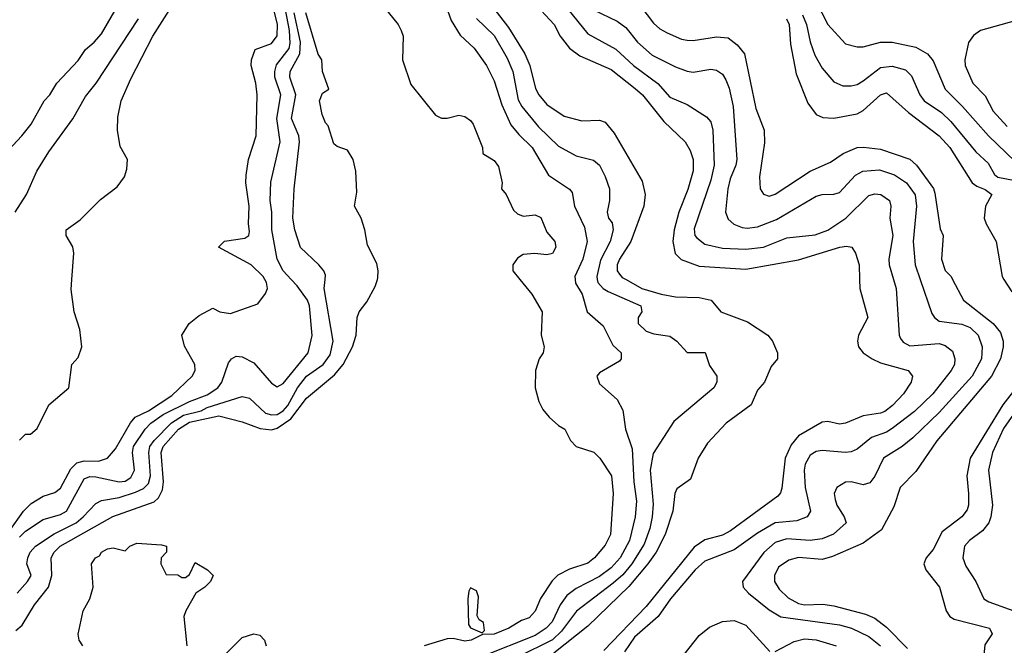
# Model space of a CAD drawing. Header units: inches. Extents: x 1793402 to 1900366, y 320852 to 470679.
# Tile 359 of 604: x 1843730 to 1847093, y 428752 to 430887. Entities that reach past the tile are written whole.
import ezdxf

# ---------------------------------------------------------------- set-up
doc = ezdxf.new("R2010")
doc.units = ezdxf.units.IN
doc.header["$MEASUREMENT"] = 0
doc.layers.add('B8442', color=7, linetype='Continuous')
doc.layers.add('B8443', color=7, linetype='Continuous')

msp = doc.modelspace()

# ---------------------------------------------------------------- linework, layer by layer
at = {"layer": 'B8442', "color": 4}
for points, elevation in [([(1843696.5, 429143.5), (1843743.5, 429210), (1843770, 429235.8), (1843810, 429261.3), (1843850, 429273.4), (1843870, 429288), (1843905.5, 429354.5), (1843925, 429375), (1843950, 429381.5), (1843999.8, 429380.2), (1844030, 429390.5), (1844058, 429422), (1844108.9, 429511.1), (1844124.2, 429530), (1844170, 429551.6), (1844250, 429604.4), (1844319, 429670), (1844329, 429690), (1844328.7, 429710), (1844293.2, 429773.2), (1844284, 429810), (1844309.5, 429850.5), (1844342.7, 429877.3), (1844390, 429902), (1844414, 429890), (1844450, 429884), (1844543.1, 429916.9), (1844570, 429952), (1844576, 429970), (1844572.7, 429990), (1844566.9, 430000)], 316), ([(1843717.3, 428802.7), (1843739.3, 428820.7), (1843781.1, 428890), (1843828.3, 428950), (1843840.3, 428990), (1843838.3, 429050), (1843848.2, 429070), (1843868, 429090), (1844048.9, 429191.1), (1844190, 429242), (1844204.5, 429255.5), (1844217.7, 429282.3), (1844221.8, 429310), (1844213.3, 429410), (1844220.4, 429430), (1844272.3, 429490), (1844310, 429513.1), (1844410, 429535.2), (1844490, 429514), (1844551.5, 429491.5), (1844590, 429487.4), (1844610, 429492.6), (1844655.7, 429524.3), (1844710, 429595.8), (1844805.6, 429674.4), (1844834.7, 429710), (1844867, 429770), (1844879.3, 429810), (1844882.7, 429870), (1844889.2, 429890), (1844915.5, 429924.5), (1844944.1, 429975.9), (1844951.8, 430000)], 304), ([(1843721.2, 428930), (1843757.2, 428970), (1843769.2, 428990), (1843755.1, 429030), (1843757.6, 429050), (1843766, 429070), (1843784.5, 429090), (1843848, 429132), (1843922.9, 429170), (1843947.6, 429190), (1843990, 429236.3), (1844010, 429245.5), (1844070, 429256), (1844125.4, 429274.6), (1844152.6, 429287.4), (1844170, 429303.8), (1844176.8, 429330), (1844170.8, 429410), (1844175.3, 429430), (1844189.1, 429450.9), (1844248.5, 429511.5), (1844290, 429537.7), (1844350, 429552.2), (1844370, 429562.9), (1844490, 429600.5), (1844515.6, 429595.6), (1844570, 429544.2), (1844590, 429538.3), (1844610, 429539.6), (1844630, 429551.8), (1844645.7, 429570), (1844678.5, 429630), (1844709.7, 429670), (1844767, 429710), (1844790, 429742.8), (1844800.5, 429790), (1844769.7, 429970), (1844773.1, 430000)], 308), ([(1843730, 429452), (1843750, 429472), (1843767.3, 429472.7), (1843790, 429492), (1843830, 429572), (1843898, 429630), (1843908, 429710), (1843930, 429734), (1843942, 429770), (1843936, 429830), (1843916, 429890), (1843906.3, 429966.3), (1843908.7, 430000)], 324), ([(1843730, 429120.5), (1843750, 429141.3), (1843810, 429181.6), (1843870, 429198.7), (1843889.8, 429210.2), (1843950, 429320.5), (1843970, 429328.5), (1843990, 429327.2), (1844070, 429310.3), (1844090, 429312.2), (1844110, 429324.4), (1844122.4, 429350), (1844115.8, 429410), (1844118.9, 429430), (1844158.7, 429490), (1844177.6, 429510), (1844220.4, 429539.6), (1844310, 429584), (1844370, 429606.5), (1844407, 429630), (1844420.5, 429650), (1844443.8, 429716.2), (1844454, 429730), (1844470, 429739.1), (1844490, 429736.3), (1844530, 429715.5), (1844590, 429646.8), (1844610, 429634), (1844630, 429644.9), (1844715.6, 429750), (1844729.5, 429809.5), (1844719.6, 429910), (1844713.6, 429930), (1844678.2, 429978.2), (1844657.8, 430000)], 312), ([(1845438.3, 430000), (1845478.8, 429950), (1845514, 429890), (1845511.3, 429810), (1845521, 429770), (1845518, 429750), (1845504.7, 429730), (1845491.3, 429690), (1845491, 429630), (1845503.5, 429583.5), (1845516.9, 429556.9), (1845538, 429530), (1845570, 429502), (1845592, 429490), (1845611.1, 429451.1), (1845630.8, 429430.8), (1845690.5, 429410.5), (1845711, 429390), (1845750.7, 429330), (1845757.3, 429270), (1845747.7, 429130), (1845730, 429093.2), (1845693.4, 429050), (1845670, 429032.3), (1845608, 429012), (1845568.2, 428991.8), (1845548.3, 428971.7), (1845508.7, 428911.3), (1845490, 428869), (1845470, 428845.2), (1845443.5, 428836.5), (1845401, 428810), (1845350, 428789.5), (1845311, 428789), (1845272, 428770), (1845250, 428766.6), (1845210, 428775.3), (1845190, 428774), (1845112, 428750)], 304), ([(1845627.2, 430000), (1845628.2, 429988.2), (1845650.6, 429950), (1845667.7, 429890), (1845722.5, 429842.5), (1845755.9, 429775.9), (1845784.7, 429750), (1845784.7, 429730), (1845778, 429722), (1845710, 429682), (1845701, 429670), (1845710, 429644.7), (1845771.1, 429591.1), (1845790, 429554), (1845799.1, 429490), (1845822, 429422), (1845827.7, 429310), (1845836.5, 429243.5), (1845831.8, 429190), (1845812.9, 429110), (1845780.3, 429050), (1845750, 429016.3), (1845710, 428986.9), (1845630, 428946.3), (1845598.2, 428921.8), (1845576, 428890), (1845548.2, 428831.8), (1845528.5, 428810), (1845490, 428785.3), (1845307.3, 428712.7)], 308), ([(1845702.8, 430000), (1845704.6, 429990), (1845722.4, 429970), (1845739.3, 429959.3), (1845850.8, 429910), (1845854.8, 429890), (1845842.8, 429870), (1845842.8, 429850), (1845870, 429824), (1845895.2, 429815.2), (1845950, 429807.3), (1845974.8, 429790), (1846010, 429751), (1846070.7, 429750.7), (1846086.4, 429706.4), (1846111, 429670), (1846111, 429650), (1846101, 429630), (1845964.1, 429515.9), (1845893.2, 429406.8), (1845883.7, 429350), (1845893.3, 429233.3), (1845890.2, 429189.8), (1845881.7, 429150), (1845862.4, 429097.6), (1845820.9, 429030), (1845790, 428992.8), (1845756.4, 428963.6), (1845631.5, 428868.5), (1845580.2, 428799.8), (1845550, 428771.1), (1845430, 428711)], 312), ([(1845801, 430000), (1845854.8, 429970), (1845921, 429950), (1845970, 429940.9), (1846050, 429938.9), (1846091.3, 429930), (1846124.7, 429890), (1846215.9, 429855.9), (1846284.7, 429810), (1846301, 429790), (1846318, 429750), (1846318, 429730), (1846296.3, 429703.7), (1846274, 429650), (1846250, 429622), (1846228, 429572), (1846142.8, 429510), (1846078.8, 429441.2), (1846047.3, 429390), (1846021, 429319), (1845974, 429286), (1845967.7, 429270), (1845960.4, 429210), (1845934.3, 429130), (1845904, 429070), (1845875.6, 429030), (1845810, 428952.8), (1845670, 428817.6), (1845554.5, 428725.5)], 316), ([(1846598.2, 430000), (1846598.8, 429970), (1846626, 429870), (1846594.8, 429810), (1846590.7, 429790), (1846594.8, 429770), (1846611, 429750), (1846641, 429730), (1846670, 429715.5), (1846764.7, 429690), (1846778.8, 429670), (1846774, 429650), (1846748.2, 429610), (1846710.4, 429570), (1846684, 429550), (1846670, 429543.5), (1846610, 429535.1), (1846550, 429509.4), (1846530, 429506.6), (1846490, 429516), (1846470, 429513.2), (1846390, 429467), (1846364.5, 429435.5), (1846344.4, 429390), (1846332.4, 429287.6), (1846328, 429272), (1846318.8, 429261.2), (1846158, 429142), (1846130, 429128.2), (1846070, 429111.5), (1846033.6, 429086.4), (1845870, 428884.2), (1845725.5, 428734.5)], 324), ([(1846714.1, 430000), (1846723, 429970), (1846734, 429810), (1846738.5, 429798.5), (1846746.6, 429786.6), (1846770, 429773.4), (1846870, 429781.6), (1846890, 429775.5), (1846915.2, 429755.2), (1846924, 429730), (1846922, 429710), (1846910.5, 429690), (1846848.4, 429610), (1846785.5, 429550), (1846710, 429491.8), (1846690, 429479.5), (1846639, 429461), (1846590, 429420.9), (1846570, 429412), (1846550, 429409.5), (1846470, 429416.3), (1846450, 429413.3), (1846430, 429400.9), (1846412.4, 429370), (1846408.8, 429350), (1846412.4, 429290), (1846430.5, 429210), (1846418.8, 429190), (1846383.7, 429176.3), (1846310, 429169.7), (1846250, 429135.1), (1846170, 429077.6), (1846070, 429039.6), (1846036.4, 429010), (1845952.7, 428910), (1845910.2, 428849.8), (1845830, 428779.6), (1845795.8, 428730)], 328), ([(1846805.1, 430000), (1846844.7, 429884.7), (1846854, 429870), (1846870, 429858), (1846947.3, 429847.3), (1846975.9, 429835.9), (1847003, 429810), (1847017.1, 429770), (1847014.4, 429730), (1846982.4, 429670), (1846870, 429546), (1846779.9, 429460.1), (1846744, 429430), (1846680.5, 429390), (1846650, 429328.7), (1846633.2, 429306.8), (1846610, 429299), (1846570, 429309.2), (1846550, 429309), (1846521, 429290), (1846511, 429270), (1846514.8, 429250), (1846520.7, 429230), (1846546, 429190), (1846552, 429170), (1846508.7, 429131.3), (1846470, 429114.7), (1846430, 429109.7), (1846350, 429114.7), (1846310, 429102.4), (1846271.4, 429068.6), (1846198, 428970), (1846201, 428950), (1846218.8, 428930), (1846290, 428872.7), (1846328.9, 428848.9), (1846530, 428821.7), (1846570.8, 428810), (1846630, 428782.4), (1846670, 428750.4)], 332), ([(1846916.1, 430000), (1846953.4, 429930), (1847054.9, 429850), (1847079.3, 429819.3), (1847088.4, 429790), (1847088.7, 429770), (1847079.5, 429730), (1847048.9, 429670), (1846861.6, 429450), (1846790, 429345.2), (1846737.3, 429290), (1846715.6, 429224.4), (1846673.7, 429146.3), (1846610, 429100.5), (1846505.5, 429054.5), (1846470, 429045.1), (1846390, 429051.3), (1846357, 429043), (1846321.7, 429018.3), (1846308.2, 428990), (1846308.2, 428970), (1846323.4, 428943.4), (1846354.4, 428914.4), (1846390, 428894.4), (1846410, 428890.4), (1846472.3, 428892.3), (1846510, 428886.7), (1846618, 428858), (1846650, 428844.9), (1846690, 428814.4), (1846761.4, 428741.4)], 336), ([(1847091.3, 430000), (1847118.2, 429958.2)], 344), ([(1847230, 429692), (1847090, 429491.8), (1847051.8, 429410), (1847038.4, 429350), (1847052, 429230), (1847046.7, 429190), (1847039.5, 429170), (1847017.6, 429142.4), (1846974, 429110), (1846956.3, 429090), (1846950.5, 429050.5), (1846961.7, 429021.7), (1846994.8, 428970), (1847022.8, 428910), (1847039.9, 428899.9), (1847178.8, 428850)], 348), ([(1847140.4, 429639.6), (1847087.1, 429572.9), (1846976, 429390), (1846964.9, 429330), (1846970.3, 429269.7), (1846970.4, 429230), (1846966, 429214), (1846947.3, 429190), (1846880.7, 429139.3), (1846850, 429079), (1846826, 429050), (1846818, 429030), (1846824.7, 429010), (1846870.7, 428950), (1846894, 428870), (1846906, 428850), (1846921.6, 428841.6), (1847042, 428810), (1847051, 428791), (1847026.4, 428753.6), (1847015.8, 428650)], 344), ([(1843946, 428750), (1843933.2, 428770), (1843929.5, 428790), (1843947, 428870), (1843969.3, 428910), (1843981.2, 428950), (1843975.3, 429030), (1843989.2, 429050), (1844002.7, 429057.3), (1844009.3, 429070), (1844030, 429081), (1844050, 429084.7), (1844090, 429074), (1844106, 429090), (1844130, 429101), (1844214.8, 429094.8), (1844232, 429090), (1844232, 429070), (1844214, 429050), (1844212, 429030), (1844230, 428994), (1844270, 428992), (1844283.6, 428983.6), (1844296.4, 428983.6), (1844310, 428994), (1844330, 429034), (1844372, 429010), (1844391.3, 428990), (1844382, 428970), (1844362, 428950), (1844332, 428930), (1844298, 428870), (1844291.3, 428850), (1844300.7, 428750)], 296), ([(1845999, 428721), (1846050, 428784.9), (1846085.6, 428814.4), (1846130, 428833), (1846170, 428836.3), (1846210, 428821), (1846291.3, 428731.3)], 328), ([(1844430, 428718), (1844490, 428778.8), (1844530, 428790.7), (1844550, 428786), (1844566, 428770), (1844572, 428750)], 296), ([(1846310, 428731), (1846375.3, 428764.7), (1846410, 428774), (1846450.3, 428770.3), (1846518, 428750)], 328)]:
    msp.add_lwpolyline(points, dxfattribs=dict(at, elevation=elevation))
at = {"layer": 'B8442', "color": 4, "elevation": 304}
msp.add_lwpolyline([(1845270, 428948), (1845263.5, 428936.5), (1845260.7, 428910), (1845262.8, 428822.8), (1845270, 428812), (1845310, 428794), (1845318, 428802), (1845314, 428830), (1845299, 428839), (1845292.5, 428852.5), (1845297.5, 428917.5), (1845290, 428938)], close=True, dxfattribs=at)
at = {"layer": 'B8443', "color": 4}
for points, elevation in [([(1844657.8, 430000), (1844629.6, 430030), (1844609.4, 430070), (1844591.5, 430170), (1844591.6, 430230), (1844585.6, 430270), (1844587.9, 430332.1), (1844619.7, 430470), (1844608, 430550), (1844622, 430630), (1844601.7, 430690), (1844601.1, 430710), (1844607.5, 430732.5), (1844650, 430788), (1844653.4, 430806.6), (1844651.4, 430850), (1844617.8, 431030)], 312), ([(1845167.5, 430987.5), (1845204.1, 430884.1), (1845234.4, 430834.4), (1845282.8, 430790), (1845324, 430730), (1845350, 430678), (1845376.7, 430596.7), (1845407.5, 430527.5), (1845434.4, 430494.4), (1845480.5, 430450), (1845536.4, 430356.4), (1845608, 430308), (1845617.1, 430297.1), (1845624.9, 430250), (1845659.2, 430179.2), (1845668.4, 430130), (1845653.7, 430070), (1845626.4, 430010), (1845627.2, 430000)], 308), ([(1843630, 430376), (1843737.2, 430490), (1843769, 430530), (1843814, 430610), (1843833.2, 430630), (1843857.2, 430670), (1843930, 430747.3), (1843955.1, 430784.9), (1843985.2, 430810), (1844010, 430838.8), (1844063.7, 430930)], 332), ([(1843908.7, 430000), (1843915.1, 430090), (1843911.8, 430111.8), (1843889.2, 430150), (1843889, 430170), (1843936.6, 430203.4), (1844006.8, 430273.2), (1844063.2, 430316.8), (1844088.7, 430350), (1844096.4, 430376.4), (1844098, 430410), (1844073.6, 430453.6), (1844064, 430510), (1844065.6, 430554.4), (1844077.2, 430610), (1844110, 430684.7), (1844184.5, 430830), (1844256.6, 430943.4)], 324), ([(1844566.9, 430000), (1844561.2, 430010), (1844520.9, 430050), (1844409, 430110), (1844430, 430130.6), (1844498.9, 430141.1), (1844512.3, 430150), (1844515.6, 430164.4), (1844511.8, 430190), (1844513.6, 430250), (1844502.9, 430330), (1844503.9, 430356.1), (1844512, 430410), (1844538, 430490), (1844540.9, 430630), (1844537, 430670), (1844520.9, 430730), (1844522, 430750), (1844534.8, 430785.2), (1844590, 430806), (1844610, 430832), (1844610.8, 430870), (1844595.6, 430930)], 316), ([(1844973.4, 430930), (1845023, 430870), (1845033, 430850), (1845039.3, 430830), (1845037.3, 430750), (1845065.8, 430665.8), (1845150, 430561), (1845170.9, 430550.9), (1845190, 430550.8), (1845230, 430560.5), (1845250, 430556.3), (1845270, 430542.8), (1845279.1, 430530), (1845311, 430450), (1845312, 430430), (1845350, 430406), (1845365.5, 430385.5), (1845377.3, 430330), (1845376, 430310), (1845391.3, 430290), (1845416.9, 430236.9), (1845430, 430224.7), (1845450, 430216), (1845490, 430221), (1845510, 430211.3), (1845530, 430162), (1845558, 430130), (1845561, 430110), (1845550, 430089), (1845530, 430084), (1845489.3, 430089.3), (1845450, 430086), (1845430, 430073.2), (1845414, 430050), (1845414, 430030), (1845438.3, 430000)], 304), ([(1845330.2, 430950.2), (1845399.5, 430859.5), (1845455.8, 430770), (1845472.2, 430730), (1845491.9, 430651.9), (1845503, 430630), (1845530, 430597.3), (1845590, 430557.3), (1845650, 430541), (1845710, 430544), (1845730, 430537.3), (1845759.9, 430499.9), (1845855.8, 430335.8), (1845866.4, 430290), (1845861.3, 430250), (1845817.6, 430130), (1845778.4, 430070), (1845770.4, 430050), (1845770.6, 430030), (1845778, 430018), (1845787.5, 430007.5), (1845801, 430000)], 316), ([(1845481.3, 430950), (1845555.5, 430870), (1845576.3, 430830), (1845607.7, 430790), (1845643.6, 430763.6), (1845750, 430717.1), (1845832.3, 430652.3), (1845857.1, 430630), (1845930, 430539.1), (1846002.8, 430470), (1846019.9, 430439.9), (1846030.4, 430410), (1846030.4, 430370.4), (1846012.4, 430307.6), (1845981.1, 430230), (1845965.7, 430170), (1845960.4, 430130), (1845968.8, 430088.8), (1845988.9, 430068.9), (1846050, 430046), (1846210, 430034.9), (1846390, 430067.4), (1846530.5, 430110.5), (1846553.4, 430113.4), (1846572, 430110), (1846584.7, 430090), (1846597.3, 430050), (1846598.2, 430000)], 324), ([(1845851.7, 430931.7), (1845895.1, 430875.1), (1845915.8, 430855.8), (1845941.7, 430841.7), (1845990, 430820.5), (1846010, 430816.3), (1846030, 430815.5), (1846110, 430828), (1846150, 430824.9), (1846180.7, 430800.7), (1846205.5, 430770), (1846243.9, 430583.9), (1846272.7, 430510), (1846273.7, 430466.3), (1846256.3, 430350), (1846258.8, 430310), (1846270, 430291.3), (1846290, 430284), (1846310, 430290.8), (1846429.3, 430370), (1846499.4, 430400.6), (1846542.7, 430430), (1846590, 430450.3), (1846611.9, 430451.9), (1846670, 430444.4), (1846770, 430410.4), (1846792.2, 430390), (1846850.2, 430310.2), (1846855.3, 430295.3), (1846873.2, 430173.2), (1846884, 430150), (1846878, 430070), (1846890, 430031.3), (1846910.8, 430010), (1846916.1, 430000)], 336), ([(1846448.4, 430950), (1846490, 430870.8), (1846550, 430804), (1846590, 430794), (1846610, 430794), (1846670, 430810.4), (1846709.6, 430810.4), (1846790, 430792.7), (1846830, 430770.6), (1846850, 430746), (1846890.5, 430650), (1846950.2, 430590.2), (1847038, 430490), (1847130, 430403)], 352), ([(1844773.1, 430000), (1844774.8, 430014.8), (1844769.2, 430030), (1844752.3, 430050), (1844689.7, 430109.7), (1844669.7, 430169.7), (1844662.6, 430210), (1844667.6, 430310), (1844686, 430470), (1844683, 430490), (1844658.7, 430550), (1844673.3, 430630), (1844652.4, 430690), (1844653.7, 430710), (1844686.8, 430770), (1844689, 430810), (1844667.7, 430910)], 308), ([(1844951.8, 430000), (1844953.8, 430006.2), (1844954.5, 430030), (1844950, 430055.3), (1844917.6, 430117.6), (1844909.2, 430170), (1844896, 430210), (1844874, 430250), (1844882, 430298), (1844878.4, 430370), (1844869.6, 430410), (1844850, 430440.9), (1844814.5, 430454.5), (1844803.6, 430463.6), (1844784, 430524), (1844774.6, 430534.6), (1844762.7, 430562.7), (1844754, 430610), (1844764, 430636), (1844786, 430650), (1844764, 430710), (1844762, 430750), (1844749.4, 430769.4), (1844707.1, 430910)], 304), ([(1845602.2, 430922.2), (1845670, 430838), (1845766.4, 430786.4), (1845826, 430730), (1845909, 430669), (1845950, 430622), (1846010, 430597.3), (1846075.2, 430555.2), (1846090, 430538), (1846097.1, 430510), (1846101.7, 430390), (1846090, 430339), (1846033.4, 430173.4), (1846036.3, 430150), (1846042.3, 430142.3), (1846070, 430120.5), (1846130, 430106.7), (1846210, 430103.7), (1846270, 430110.4), (1846350, 430142.4), (1846447.2, 430152.8), (1846490, 430168.2), (1846551, 430209), (1846630, 430287.3), (1846650, 430293), (1846671.3, 430290), (1846700.7, 430270), (1846705.5, 430250), (1846701.3, 430210), (1846712, 430150), (1846698.4, 430070), (1846699.3, 430050), (1846714.1, 430000)], 328), ([(1845690, 430920.5), (1845770, 430882), (1845799.9, 430859.9), (1845840.5, 430810), (1845890, 430766), (1845970, 430725.5), (1846010, 430710.6), (1846030, 430707.7), (1846090, 430717.3), (1846110, 430714.8), (1846130, 430701), (1846142, 430682), (1846153.5, 430653.5), (1846166.7, 430590), (1846179.1, 430410), (1846176.3, 430390), (1846156.7, 430343.3), (1846148.5, 430310), (1846140.5, 430230), (1846150, 430206), (1846168.5, 430188.5), (1846197.1, 430177.1), (1846214.9, 430174.9), (1846250, 430179.5), (1846314.6, 430205.4), (1846450, 430284), (1846470, 430290.6), (1846510, 430290.8), (1846530, 430297.3), (1846584.2, 430355.8), (1846609.7, 430370.3), (1846665.8, 430374.2), (1846717.1, 430357.1), (1846758, 430330), (1846788.5, 430288.5), (1846792.7, 430250), (1846781.3, 430130), (1846788, 430050), (1846805.1, 430000)], 332), ([(1846403, 430903), (1846417.4, 430870), (1846430, 430811.3), (1846445.5, 430765.5), (1846470, 430721), (1846510, 430674.8), (1846541.1, 430661.1), (1846570, 430660.5), (1846590, 430665.5), (1846610, 430678), (1846670, 430723.1), (1846710, 430728.4), (1846755.3, 430715.3), (1846775.3, 430695.3), (1846804.4, 430630), (1846819.3, 430610), (1846878, 430570), (1846910, 430539.3), (1846995.6, 430435.6), (1847036.9, 430396.9), (1847058.9, 430358.9), (1847070, 430349), (1847130, 430337.6)], 348), ([(1843715.3, 430230), (1843754, 430290), (1843789.3, 430370), (1843830, 430436), (1843911.7, 430548.3), (1843955.3, 430624.7), (1843992, 430670), (1844135.6, 430890)], 328), ([(1845290.3, 430890.3), (1845350, 430833), (1845395.3, 430755.3), (1845414.6, 430710), (1845432.9, 430612.9), (1845444.9, 430590), (1845501.6, 430521.6), (1845570, 430455.5), (1845630, 430422), (1845690, 430407.3), (1845710.4, 430390.4), (1845730, 430351.3), (1845744.9, 430310), (1845744, 430270), (1845736, 430230), (1845741, 430210), (1845753.2, 430193.2), (1845757.1, 430170), (1845747.2, 430130), (1845713.5, 430066.5), (1845701.1, 430010), (1845702.8, 430000)], 312), ([(1846348.5, 430890), (1846358, 430870), (1846362.9, 430802.9), (1846381.7, 430701.7), (1846421.3, 430601.3), (1846450, 430562.8), (1846473.2, 430553.2), (1846510, 430550.6), (1846590, 430564.9), (1846610, 430577.3), (1846670, 430630.7), (1846690, 430637.3), (1846764.9, 430570), (1846870, 430490.5), (1846906.4, 430450), (1846982.4, 430330), (1846998.5, 430318.5), (1847027.5, 430307.5), (1847050.3, 430290.3), (1847028.7, 430250), (1847023.8, 430210), (1847030.5, 430190), (1847064.4, 430130), (1847084.9, 430010), (1847091.3, 430000)], 344), ([(1847130, 430882.7), (1847010.7, 430849.3), (1846987.5, 430832.5), (1846970.7, 430809.3), (1846957.3, 430750), (1846959.1, 430730), (1846985.5, 430670), (1847026.7, 430626.7), (1847054.4, 430574.4), (1847102.5, 430522.5)], 356)]:
    msp.add_lwpolyline(points, dxfattribs=dict(at, elevation=elevation))

doc.saveas('drawing.dxf')
